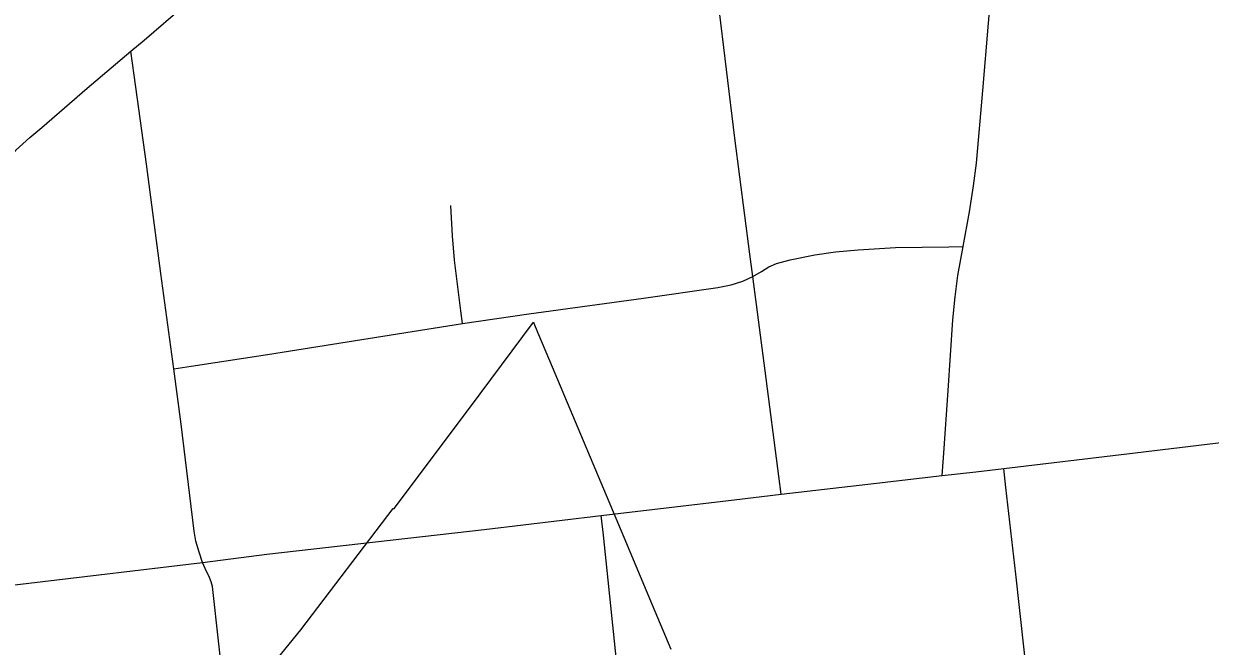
# Model space of a CAD drawing. Extents: x -1.4 to 35.4, y 0 to 22.
# Drawn here: x 13.5868 to 13.8193, y 19.5316 to 19.6537 of the extents above; entities that cross this region are included whole.
import ezdxf

# ---------------------------------------------------------------- set-up
doc = ezdxf.new("R2010")
doc.units = 0
for name, color, linetype in [('GM_X_City_Street', 7, 'Continuous'), ('GM_X_County_Text', 7, 'Continuous'), ('GM_X_US_Route', 7, 'Continuous')]:
    doc.layers.add(name, color=color, linetype=linetype)

msp = doc.modelspace()

# ---------------------------------------------------------------- linework, layer by layer
at = {"layer": 'GM_X_City_Street'}
for points in [[(13.73524, 19.5614), (13.73478, 19.56491), (13.73207, 19.58562), (13.72968, 19.60409), (13.7291, 19.60847), (13.72615, 19.63125), (13.72286, 19.65813), (13.71957, 19.68295), (13.71818, 19.69454), (13.71768, 19.69862)], [(13.76675, 19.56506), (13.76707, 19.56945), (13.76797, 19.58177), (13.76888, 19.59558), (13.76929, 19.6001), (13.76987, 19.6043), (13.77089, 19.60997), (13.7721, 19.61678), (13.77291, 19.62189), (13.77348, 19.62633), (13.77471, 19.64055), (13.77586, 19.65378), (13.77784, 19.67705), (13.77859, 19.68596), (13.77859, 19.68727), (13.7785, 19.68818), (13.77836, 19.68879), (13.77809, 19.68945), (13.77779, 19.69003)], [(13.62183, 19.54803), (13.62122, 19.55007), (13.62056, 19.55221), (13.62023, 19.55418), (13.61767, 19.57513), (13.61622, 19.58597), (13.61372, 19.60471), (13.61085, 19.62609), (13.60846, 19.6436), (13.60783, 19.64825)], [(13.67278, 19.59487), (13.67247, 19.59733), (13.67124, 19.60727), (13.67083, 19.61204), (13.67052, 19.61801)], [(13.61622, 19.58597), (13.61963, 19.5865), (13.63459, 19.5888), (13.67278, 19.59487), (13.68581, 19.59677), (13.70825, 19.59982), (13.7228, 19.60196), (13.72543, 19.60245), (13.72773, 19.60319), (13.72968, 19.60409), (13.73135, 19.60508), (13.73283, 19.60598), (13.73431, 19.60664), (13.73701, 19.60738), (13.74184, 19.60834), (13.74584, 19.60893), (13.75034, 19.60935), (13.75765, 19.60976), (13.76809, 19.60993), (13.77089, 19.60997)], [(13.51962, 19.53596), (13.54138, 19.53851), (13.55564, 19.54018), (13.58784, 19.54399), (13.62183, 19.54803), (13.63446, 19.54962), (13.67702, 19.55447), (13.69998, 19.5572), (13.72603, 19.56031), (13.73524, 19.5614), (13.7539, 19.5636), (13.76675, 19.56506), (13.77338, 19.56582), (13.77882, 19.56647), (13.80297, 19.56935), (13.82736, 19.57228)], [(13.7872, 19.49333), (13.78645, 19.49949), (13.78445, 19.51602), (13.78123, 19.5457), (13.77926, 19.56272), (13.77882, 19.56647)], [(13.71529, 19.40602), (13.7146, 19.41216), (13.71329, 19.42391), (13.71164, 19.4397), (13.70861, 19.46616), (13.70737, 19.47924), (13.70721, 19.48194), (13.70718, 19.48385), (13.70713, 19.48738), (13.70687, 19.49217), (13.70532, 19.50645), (13.70277, 19.53069), (13.70039, 19.55338), (13.69998, 19.5572)], [(13.63902, 19.39738), (13.63963, 19.40175), (13.63975, 19.40448), (13.6379, 19.41937), (13.63593, 19.43614), (13.63182, 19.46992), (13.63128, 19.47483), (13.62937, 19.49241), (13.62705, 19.51382), (13.62504, 19.53209), (13.6238, 19.54329), (13.62358, 19.54419), (13.62323, 19.54509), (13.6224, 19.54682), (13.62183, 19.54803)]]:
    msp.add_lwpolyline(points, dxfattribs=at)
at = {"layer": 'GM_X_County_Text'}
msp.add_lwpolyline([(13.62803, 19.51875), (13.63882, 19.53198), (13.64112, 19.5348), (13.65919, 19.55861), (13.6592, 19.55861), (13.65933, 19.5585), (13.65942, 19.55862), (13.67414, 19.57829), (13.68671, 19.59511), (13.68672, 19.59511), (13.68678, 19.59495), (13.68751, 19.59321), (13.68986, 19.58762), (13.70439, 19.55301), (13.70997, 19.53973), (13.71363, 19.531)], dxfattribs=at)
at = {"layer": 'GM_X_US_Route'}
msp.add_lwpolyline([(13.50981, 19.56418), (13.51506, 19.56869), (13.52152, 19.57438), (13.52406, 19.57669), (13.52814, 19.58007), (13.53803, 19.58881), (13.54138, 19.59154), (13.54425, 19.59389), (13.54999, 19.59864), (13.56108, 19.60764), (13.56628, 19.61207), (13.57085, 19.61626), (13.57497, 19.62001), (13.57873, 19.62323), (13.58293, 19.62687), (13.58526, 19.62888), (13.58802, 19.63132), (13.59035, 19.63331), (13.59926, 19.64105), (13.60783, 19.64825), (13.61042, 19.65043), (13.61849, 19.65735)], dxfattribs=at)

doc.saveas('drawing.dxf')
